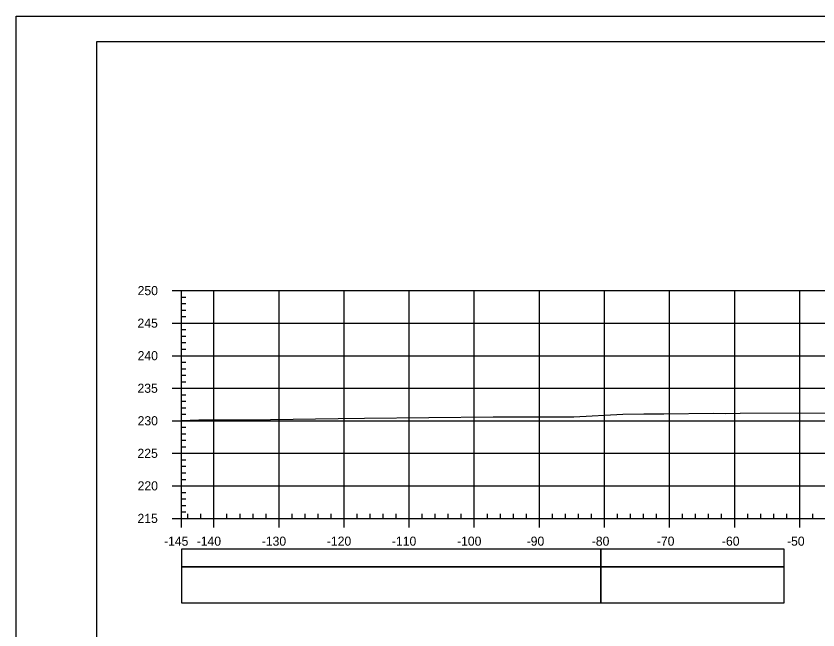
# Model space of a CAD drawing. Extents: x 1386544 to 1388153, y 379785 to 390999.
# Drawn here: x 1387195.6 to 1387318.8, y 383709.1 to 383803.4 of the extents above; entities that cross this region are included whole.
import ezdxf

# ---------------------------------------------------------------- set-up
doc = ezdxf.new("R2010")
doc.units = 0
for name, color, linetype in [('R_Axis', 7, 'Continuous'), ('R_Axis Annot', 7, 'Continuous'), ('R_Border', 7, 'Continuous'), ('R_Exist Surface', 7, 'Continuous'), ('R_Grid', 7, 'Continuous'), ('R_No Plot', 7, 'Continuous'), ('R_Striping', 7, 'Continuous')]:
    doc.layers.add(name, color=color, linetype=linetype)

msp = doc.modelspace()

# ---------------------------------------------------------------- linework, layer by layer
at = {"layer": 'R_Axis'}
for p, q in [((1387219.64, 383761.25), (1387221.04, 383761.25)), ((1387221.04, 383726.25), (1387221.04, 383761.25)), ((1387221.04, 383760.25), (1387221.74, 383760.25)), ((1387221.04, 383759.25), (1387221.74, 383759.25)), ((1387221.04, 383758.25), (1387221.74, 383758.25)), ((1387221.04, 383757.25), (1387221.74, 383757.25)), ((1387219.64, 383756.25), (1387221.04, 383756.25)), ((1387221.04, 383755.25), (1387221.74, 383755.25)), ((1387221.04, 383754.25), (1387221.74, 383754.25)), ((1387221.04, 383753.25), (1387221.74, 383753.25)), ((1387221.04, 383752.25), (1387221.74, 383752.25)), ((1387219.64, 383751.25), (1387221.04, 383751.25)), ((1387221.04, 383750.25), (1387221.74, 383750.25)), ((1387221.04, 383749.25), (1387221.74, 383749.25)), ((1387221.04, 383748.25), (1387221.74, 383748.25)), ((1387221.04, 383747.25), (1387221.74, 383747.25)), ((1387219.64, 383746.25), (1387221.04, 383746.25)), ((1387221.04, 383745.25), (1387221.74, 383745.25)), ((1387221.04, 383744.25), (1387221.74, 383744.25)), ((1387221.04, 383743.25), (1387221.74, 383743.25)), ((1387221.04, 383742.25), (1387221.74, 383742.25)), ((1387219.64, 383741.25), (1387221.04, 383741.25)), ((1387221.04, 383740.25), (1387221.74, 383740.25)), ((1387221.04, 383739.25), (1387221.74, 383739.25)), ((1387221.04, 383738.25), (1387221.74, 383738.25)), ((1387221.04, 383737.25), (1387221.74, 383737.25)), ((1387219.64, 383736.25), (1387221.04, 383736.25)), ((1387221.04, 383735.25), (1387221.74, 383735.25)), ((1387221.04, 383734.25), (1387221.74, 383734.25)), ((1387221.04, 383733.25), (1387221.74, 383733.25)), ((1387221.04, 383732.25), (1387221.74, 383732.25)), ((1387219.64, 383731.25), (1387221.04, 383731.25)), ((1387221.04, 383730.25), (1387221.74, 383730.25)), ((1387221.04, 383729.25), (1387221.74, 383729.25)), ((1387221.04, 383728.25), (1387221.74, 383728.25)), ((1387221.04, 383727.25), (1387221.74, 383727.25)), ((1387219.64, 383726.25), (1387221.04, 383726.25)), ((1387221.04, 383726.25), (1387221.04, 383726.95)), ((1387221.04, 383726.25), (1387511.04, 383726.25)), ((1387221.04, 383724.85), (1387221.04, 383726.25)), ((1387222.04, 383726.25), (1387222.04, 383726.95)), ((1387224.04, 383726.25), (1387224.04, 383726.95)), ((1387226.04, 383724.85), (1387226.04, 383726.25)), ((1387228.04, 383726.25), (1387228.04, 383726.95)), ((1387230.04, 383726.25), (1387230.04, 383726.95)), ((1387232.04, 383726.25), (1387232.04, 383726.95)), ((1387234.04, 383726.25), (1387234.04, 383726.95)), ((1387236.04, 383724.85), (1387236.04, 383726.25)), ((1387238.04, 383726.25), (1387238.04, 383726.95)), ((1387240.04, 383726.25), (1387240.04, 383726.95)), ((1387242.04, 383726.25), (1387242.04, 383726.95)), ((1387244.04, 383726.25), (1387244.04, 383726.95)), ((1387246.04, 383724.85), (1387246.04, 383726.25)), ((1387248.04, 383726.25), (1387248.04, 383726.95)), ((1387250.04, 383726.25), (1387250.04, 383726.95)), ((1387252.04, 383726.25), (1387252.04, 383726.95)), ((1387254.04, 383726.25), (1387254.04, 383726.95)), ((1387256.04, 383724.85), (1387256.04, 383726.25)), ((1387258.04, 383726.25), (1387258.04, 383726.95)), ((1387260.04, 383726.25), (1387260.04, 383726.95)), ((1387262.04, 383726.25), (1387262.04, 383726.95)), ((1387264.04, 383726.25), (1387264.04, 383726.95)), ((1387266.04, 383724.85), (1387266.04, 383726.25)), ((1387268.04, 383726.25), (1387268.04, 383726.95)), ((1387270.04, 383726.25), (1387270.04, 383726.95)), ((1387272.04, 383726.25), (1387272.04, 383726.95)), ((1387274.04, 383726.25), (1387274.04, 383726.95)), ((1387276.04, 383724.85), (1387276.04, 383726.25)), ((1387278.04, 383726.25), (1387278.04, 383726.95)), ((1387280.04, 383726.25), (1387280.04, 383726.95)), ((1387282.04, 383726.25), (1387282.04, 383726.95)), ((1387284.04, 383726.25), (1387284.04, 383726.95)), ((1387286.04, 383724.85), (1387286.04, 383726.25)), ((1387288.04, 383726.25), (1387288.04, 383726.95)), ((1387290.04, 383726.25), (1387290.04, 383726.95)), ((1387292.04, 383726.25), (1387292.04, 383726.95)), ((1387294.04, 383726.25), (1387294.04, 383726.95)), ((1387296.04, 383724.85), (1387296.04, 383726.25)), ((1387298.04, 383726.25), (1387298.04, 383726.95)), ((1387300.04, 383726.25), (1387300.04, 383726.95)), ((1387302.04, 383726.25), (1387302.04, 383726.95)), ((1387304.04, 383726.25), (1387304.04, 383726.95)), ((1387306.04, 383724.85), (1387306.04, 383726.25)), ((1387308.04, 383726.25), (1387308.04, 383726.95)), ((1387310.04, 383726.25), (1387310.04, 383726.95)), ((1387312.04, 383726.25), (1387312.04, 383726.95)), ((1387314.04, 383726.25), (1387314.04, 383726.95)), ((1387316.04, 383724.85), (1387316.04, 383726.25)), ((1387318.04, 383726.25), (1387318.04, 383726.95))]:
    msp.add_line(p, q, dxfattribs=at)
at = {"layer": 'R_Axis Annot'}
for points in [[(1387221.04, 383718.81), (1387285.47, 383718.81), (1387285.47, 383721.52), (1387221.04, 383721.52)], [(1387221.04, 383713.28), (1387285.47, 383713.28), (1387285.47, 383718.81), (1387221.04, 383718.81)]]:
    msp.add_lwpolyline(points, close=True, dxfattribs=at)
at = {"layer": 'R_Border'}
for p, q in [((1387208.04, 383799.54), (1387524.22, 383799.54)), ((1387208.04, 383594.08), (1387208.04, 383799.54))]:
    msp.add_line(p, q, dxfattribs=at)
at = {"layer": 'R_Exist Surface'}
msp.add_lwpolyline([(1387221.04, 383741.29), (1387223.7, 383741.38), (1387229.9, 383741.41), (1387234.73, 383741.44), (1387245.13, 383741.6), (1387249.19, 383741.66), (1387268.95, 383741.87), (1387270.12, 383741.87), (1387271.89, 383741.85), (1387278.47, 383741.83), (1387281.34, 383741.85), (1387288.88, 383742.27), (1387292.07, 383742.33), (1387295.17, 383742.33), (1387302.79, 383742.4), (1387304.64, 383742.39), (1387306.89, 383742.41), (1387321.63, 383742.47)], dxfattribs=at)
at = {"layer": 'R_Grid'}
for p, q in [((1387221.04, 383761.25), (1387511.04, 383761.25)), ((1387221.04, 383726.25), (1387221.04, 383761.25)), ((1387221.04, 383761.25), (1387511.04, 383761.25)), ((1387221.04, 383726.25), (1387221.04, 383761.25)), ((1387226.04, 383726.25), (1387226.04, 383761.25)), ((1387226.04, 383726.25), (1387226.04, 383761.25)), ((1387236.04, 383726.25), (1387236.04, 383761.25)), ((1387236.04, 383726.25), (1387236.04, 383761.25)), ((1387246.04, 383726.25), (1387246.04, 383761.25)), ((1387246.04, 383726.25), (1387246.04, 383761.25)), ((1387256.04, 383726.25), (1387256.04, 383761.25)), ((1387256.04, 383726.25), (1387256.04, 383761.25)), ((1387266.04, 383726.25), (1387266.04, 383761.25)), ((1387266.04, 383726.25), (1387266.04, 383761.25)), ((1387276.04, 383726.25), (1387276.04, 383761.25)), ((1387276.04, 383726.25), (1387276.04, 383761.25)), ((1387286.04, 383726.25), (1387286.04, 383761.25)), ((1387286.04, 383726.25), (1387286.04, 383761.25)), ((1387296.04, 383726.25), (1387296.04, 383761.25)), ((1387296.04, 383726.25), (1387296.04, 383761.25)), ((1387306.04, 383726.25), (1387306.04, 383761.25)), ((1387306.04, 383726.25), (1387306.04, 383761.25)), ((1387316.04, 383726.25), (1387316.04, 383761.25)), ((1387316.04, 383726.25), (1387316.04, 383761.25)), ((1387221.04, 383756.25), (1387511.04, 383756.25)), ((1387221.04, 383756.25), (1387511.04, 383756.25)), ((1387221.04, 383751.25), (1387511.04, 383751.25)), ((1387221.04, 383751.25), (1387511.04, 383751.25)), ((1387221.04, 383746.25), (1387511.04, 383746.25)), ((1387221.04, 383746.25), (1387511.04, 383746.25)), ((1387221.04, 383741.25), (1387511.04, 383741.25)), ((1387221.04, 383741.25), (1387511.04, 383741.25)), ((1387221.04, 383736.25), (1387511.04, 383736.25)), ((1387221.04, 383736.25), (1387511.04, 383736.25)), ((1387221.04, 383731.25), (1387511.04, 383731.25)), ((1387221.04, 383731.25), (1387511.04, 383731.25)), ((1387221.04, 383726.25), (1387511.04, 383726.25)), ((1387221.04, 383726.25), (1387511.04, 383726.25))]:
    msp.add_line(p, q, dxfattribs=at)
at = {"layer": 'R_No Plot'}
msp.add_line((1387195.64, 383803.44), (1387528.97, 383803.44), dxfattribs=at)
for points in [[(1387195.63, 383803.44), (1387528.97, 383803.44), (1387528.97, 383590.1), (1387195.63, 383590.1)], [(1387441.96, 383799.54), (1387461.58, 383799.54), (1387461.58, 383789.66), (1387477.69, 383789.66), (1387500.89, 383789.66), (1387500.89, 383765.33), (1387524.22, 383765.33), (1387524.22, 383594.08), (1387208.04, 383594.08), (1387208.04, 383799.54)]]:
    msp.add_lwpolyline(points, close=True, dxfattribs=at)
at = {"layer": 'R_Striping'}
for points in [[(1387285.47, 383718.81), (1387313.66, 383718.81), (1387313.66, 383721.52), (1387285.47, 383721.52)], [(1387285.47, 383713.29), (1387313.66, 383713.29), (1387313.66, 383718.81), (1387285.47, 383718.81)]]:
    msp.add_lwpolyline(points, close=True, dxfattribs=at)

# ---------------------------------------------------------------- texts
at = {"layer": 'R_Axis Annot'}
for s, p in [('250', (1387214.31, 383760.55)), ('245', (1387214.29, 383755.55)), ('240', (1387214.31, 383750.55)), ('235', (1387214.29, 383745.55)), ('230', (1387214.31, 383740.55)), ('225', (1387214.29, 383735.55)), ('220', (1387214.31, 383730.55)), ('215', (1387214.29, 383725.55)), ('-145', (1387218.36, 383722.05)), ('-140', (1387223.38, 383722.05)), ('-130', (1387233.38, 383722.05)), ('-120', (1387243.38, 383722.05)), ('-110', (1387253.38, 383722.05)), ('-100', (1387263.38, 383722.05)), ('-90', (1387274.08, 383722.05)), ('-80', (1387284.08, 383722.05)), ('-70', (1387294.08, 383722.05)), ('-60', (1387304.08, 383722.05)), ('-50', (1387314.08, 383722.05))]:
    msp.add_text(s, height=1.4, dxfattribs=at).set_placement(p)

doc.saveas('drawing.dxf')
